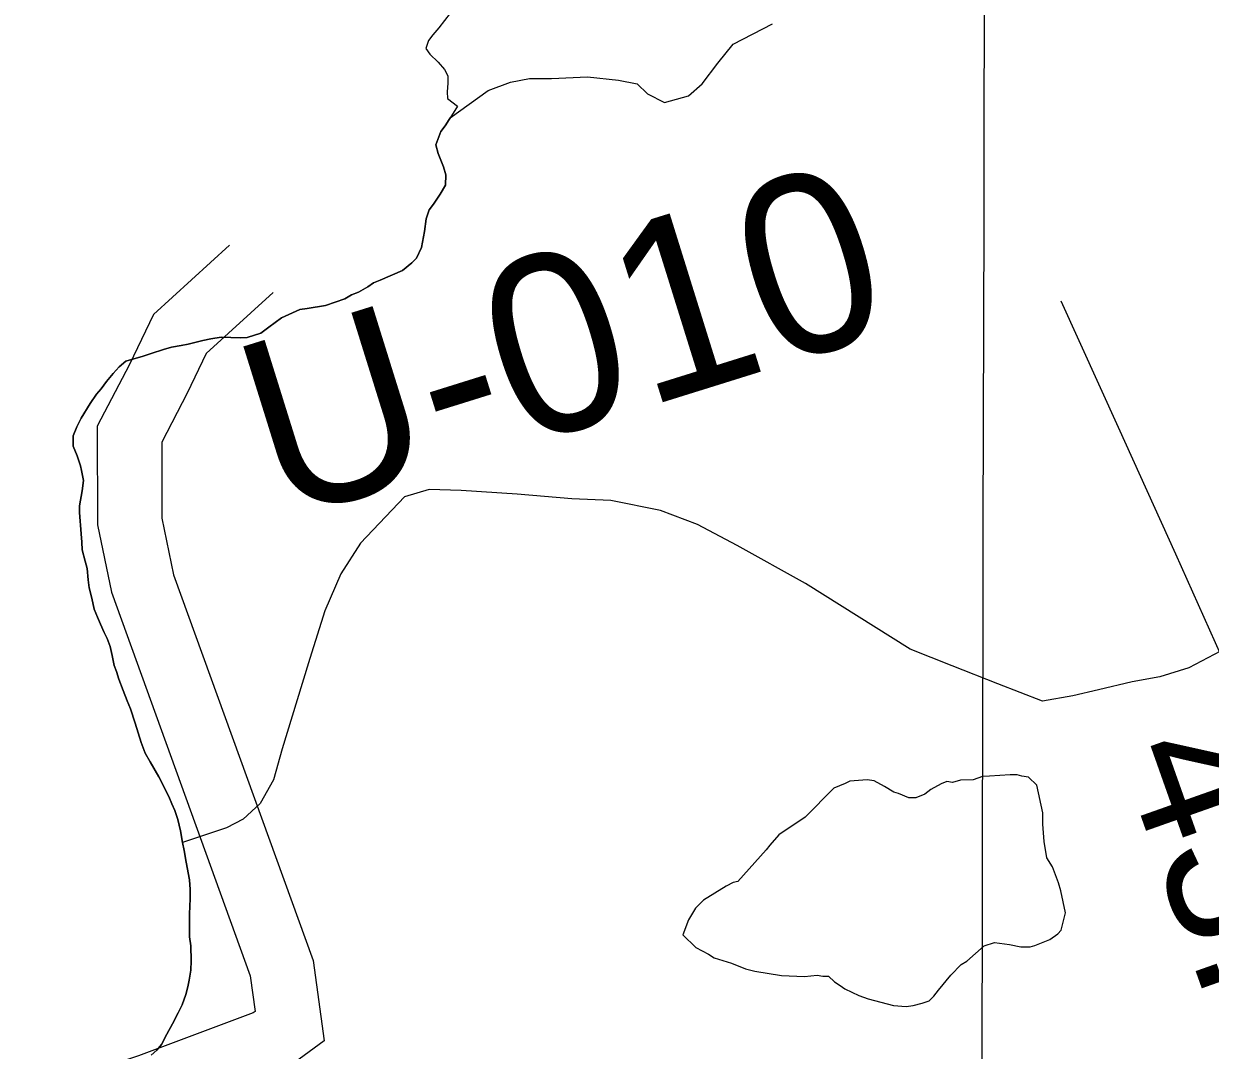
# Model space of a CAD drawing. Extents: x 3177185 to 3215018, y 812988 to 838321.
# Drawn here: x 3196616 to 3197169, y 819538 to 820017 of the extents above; entities that cross this region are included whole.
import ezdxf

# ---------------------------------------------------------------- set-up
doc = ezdxf.new("R2010")
doc.units = 0
for name, color, linetype in [('V-GRID-MAJR', 7, 'Continuous'), ('V-RIVR-RANG', 7, 'Continuous'), ('V-RIVR-RANG-IDEN', 7, 'Continuous'), ('V-ROAD-CNTR', 7, 'Continuous'), ('V-SITE-VEGE', 7, 'Continuous'), ('V-TOPO-MINR', 7, 'Continuous'), ('V-TOPO-SHOR', 7, 'Continuous')]:
    doc.layers.add(name, color=color, linetype=linetype)

msp = doc.modelspace()

# ---------------------------------------------------------------- linework, layer by layer
at = {"layer": 'V-GRID-MAJR'}
msp.add_spline([(3197059.69, 818362.7), (3197073.79, 824421.51), (3197087.9, 830483.79), (3197102, 836546.11), (3197102.01, 836549.53)], degree=3, dxfattribs=at)
at = {"layer": 'V-ROAD-CNTR'}
for points in [[(3196711.89, 819913.47), (3196676.45, 819881.12), (3196665.27, 819857.84), (3196650.24, 819829.03), (3196650.36, 819783.11), (3196656.82, 819751.72), (3196721.45, 819573.08), (3196723.75, 819556.5), (3196722.84, 819555.83), (3196669.37, 819535.86), (3196589.63, 819509.39), (3196481.15, 819476.12), (3196455.84, 819452.02), (3196444.68, 819431.02), (3196448.52, 819408.76), (3196460.44, 819367.95), (3196468.71, 819341.41), (3196476.71, 819293.71), (3196473.65, 819224.36), (3196468.46, 819187.53)], [(3196732.12, 819891.31), (3196700.97, 819862.89), (3196692.09, 819844.41), (3196680.26, 819821.72), (3196680.36, 819786.2), (3196685.77, 819759.89), (3196750.73, 819580.32), (3196755.93, 819542.91), (3196737.24, 819529.18), (3196679.34, 819507.57), (3196598.76, 819480.81), (3196496.71, 819449.52), (3196480.05, 819433.65), (3196475.99, 819426.01), (3196477.79, 819415.54), (3196489.16, 819376.61), (3196497.96, 819348.38), (3196506.82, 819295.55), (3196503.56, 819221.6), (3196498.16, 819183.34)]]:
    msp.add_lwpolyline(points, dxfattribs=at)
at = {"layer": 'V-SITE-VEGE'}
for p, q in [((3196946.43, 820006.94), (3196964.78, 820016.52)), ((3196939.25, 819998.16), (3196946.43, 820006.94)), ((3196932.07, 819988.59), (3196939.25, 819998.16)), ((3196832.34, 819985.39), (3196842.71, 819989.38)), ((3196842.71, 819989.38), (3196851.49, 819990.98)), ((3196851.49, 819990.98), (3196861.86, 819990.98)), ((3196861.86, 819990.98), (3196878.61, 819991.78)), ((3196878.61, 819991.78), (3196892.97, 819990.18)), ((3196892.97, 819990.18), (3196901.75, 819988.59)), ((3196901.75, 819988.59), (3196906.54, 819983.8)), ((3196925.68, 819983), (3196932.07, 819988.59)), ((3196814.65, 819972.75), (3196832.34, 819985.39)), ((3196906.54, 819983.8), (3196914.52, 819979.81)), ((3196914.52, 819979.81), (3196925.68, 819983)), ((3196812.21, 819969.02), (3196814.65, 819972.75)), ((3196807.9, 819960.19), (3196810.26, 819966.36)), ((3196810.26, 819966.36), (3196812.21, 819969.02)), ((3196809.04, 819956.03), (3196807.9, 819960.19)), ((3196811.52, 819949.91), (3196809.04, 819956.03)), ((3196812.65, 819946.19), (3196811.52, 819949.91)), ((3196812.47, 819941.35), (3196812.65, 819946.19)), ((3196806.85, 819932.52), (3196809.88, 819937.16)), ((3196809.88, 819937.16), (3196812.47, 819941.35)), ((3196804.9, 819929.86), (3196806.85, 819932.52)), ((3196803.4, 819925.68), (3196804.9, 819929.86)), ((3196802.58, 819919.74), (3196803.4, 819925.68)), ((3196801.33, 819912.26), (3196802.58, 819919.74)), ((3196798.96, 819907.41), (3196801.33, 819912.26)), ((3196792.43, 819901.64), (3196796.79, 819905.19)), ((3196796.79, 819905.19), (3196798.96, 819907.41)), ((3196781.93, 819897.14), (3196792.43, 819901.64)), ((3196771.88, 819891.56), (3196776.25, 819894.02)), ((3196776.25, 819894.02), (3196778.87, 819895.8)), ((3196778.87, 819895.8), (3196781.93, 819897.14)), ((3196756.57, 819885.27), (3196765.54, 819888.43)), ((3196765.54, 819888.43), (3196768.6, 819890.21)), ((3196768.6, 819890.21), (3196771.88, 819891.56)), ((3196735.98, 819879.58), (3196744.51, 819883.4)), ((3196744.51, 819883.4), (3196748.02, 819883.87)), ((3196748.02, 819883.87), (3196756.57, 819885.27)), ((3196730.09, 819875.14), (3196735.98, 819879.58)), ((3196703.13, 819869.83), (3196707.96, 819870.54)), ((3196707.96, 819870.54), (3196716.96, 819870.18)), ((3196720.04, 819870.43), (3196726.39, 819872.46)), ((3196726.39, 819872.46), (3196730.09, 819875.14)), ((3196681, 819864.79), (3196684.73, 819865.92)), ((3196684.73, 819865.92), (3196689.33, 819866.62)), ((3196689.33, 819866.62), (3196692.62, 819867.31)), ((3196692.62, 819867.31), (3196699.41, 819868.92)), ((3196699.41, 819868.92), (3196703.13, 819869.83)), ((3196716.96, 819870.18), (3196720.04, 819870.43)), ((3196663.48, 819859.35), (3196667.21, 819860.48)), ((3196667.21, 819860.48), (3196671.15, 819861.62)), ((3196671.15, 819861.62), (3196675.31, 819862.98)), ((3196675.31, 819862.98), (3196681, 819864.79)), ((3196657.61, 819853.59), (3196660.44, 819856.69)), ((3196660.44, 819856.69), (3196663.48, 819859.35)), ((3196651.97, 819846.51), (3196654.57, 819849.83)), ((3196654.57, 819849.83), (3196657.61, 819853.59)), ((3196646.98, 819839.65), (3196649.8, 819844.07)), ((3196649.8, 819844.07), (3196651.97, 819846.51)), ((3196642.66, 819832.81), (3196646.98, 819839.65)), ((3196640.72, 819828.83), (3196642.66, 819832.81)), ((3196639, 819824.65), (3196640.72, 819828.83)), ((3196639.05, 819819.81), (3196639, 819824.65)), ((3196640.85, 819815.22), (3196639.05, 819819.81)), ((3196642.43, 819810.62), (3196640.85, 819815.22)), ((3196642.85, 819808.52), (3196642.43, 819810.62)), ((3196643.81, 819803.83), (3196642.85, 819808.52)), ((3196641.95, 819791.95), (3196643.2, 819798.99)), ((3196643.2, 819798.99), (3196643.81, 819803.83)), ((3196641.97, 819788.88), (3196641.95, 819791.95)), ((3196642.73, 819779.01), (3196641.97, 819788.88)), ((3196642.98, 819775.06), (3196642.73, 819779.01)), ((3196643.23, 819771.55), (3196642.98, 819775.06)), ((3196644.6, 819766.29), (3196643.23, 819771.55)), ((3196645.51, 819762.78), (3196644.6, 819766.29)), ((3196646, 819757.52), (3196645.51, 819762.78)), ((3196646.48, 819753.79), (3196646, 819757.52)), ((3196647.62, 819748.97), (3196646.48, 819753.79)), ((3196648.77, 819743.93), (3196647.62, 819748.97)), ((3196650.34, 819740.21), (3196648.77, 819743.93)), ((3196651.69, 819736.93), (3196650.34, 819740.21)), ((3196653.48, 819732.99), (3196651.69, 819736.93)), ((3196654.83, 819730.15), (3196653.48, 819732.99)), ((3196656.18, 819726.43), (3196654.83, 819730.15)), ((3196657.1, 819722.27), (3196656.18, 819726.43)), ((3196658.02, 819717.66), (3196657.1, 819722.27)), ((3196659.14, 819714.82), (3196658.02, 819717.66)), ((3196660.27, 819711.31), (3196659.14, 819714.82)), ((3196662.3, 819706.06), (3196660.27, 819711.31)), ((3196664.1, 819701.25), (3196662.3, 819706.06)), ((3196665.68, 819697.53), (3196664.1, 819701.25)), ((3196667.94, 819690.75), (3196665.68, 819697.53)), ((3196670.66, 819681.77), (3196667.94, 819690.75)), ((3196672.46, 819676.74), (3196670.66, 819681.77)), ((3196674.91, 819672.81), (3196672.46, 819676.74)), ((3196678.93, 819665.82), (3196674.91, 819672.81)), ((3197062.56, 819666), (3197058.28, 819664.34)), ((3197065.78, 819666.03), (3197062.56, 819666)), ((3197075.45, 819666.66), (3197065.78, 819666.03)), ((3197078.67, 819666.69), (3197075.45, 819666.66)), ((3197080.83, 819666.17), (3197078.67, 819666.69)), ((3197084.05, 819665.66), (3197080.83, 819666.17)), ((3196683.63, 819656.64), (3196678.93, 819665.82)), ((3196993.31, 819660.51), (3196980, 819646.95)), ((3196998.66, 819662.71), (3196993.31, 819660.51)), ((3197000.8, 819663.8), (3196998.66, 819662.71)), ((3197008.85, 819664.41), (3197000.8, 819663.8)), ((3197012.08, 819663.91), (3197008.85, 819664.41)), ((3197016.94, 819661.27), (3197012.08, 819663.91)), ((3197021.26, 819658.62), (3197016.94, 819661.27)), ((3197043.25, 819662.59), (3197038.44, 819659.86)), ((3197045.93, 819663.69), (3197043.25, 819662.59)), ((3197048.62, 819663.18), (3197045.93, 819663.69)), ((3197052.37, 819664.29), (3197048.62, 819663.18)), ((3197058.28, 819664.34), (3197052.37, 819664.29)), ((3197087.85, 819661.94), (3197084.05, 819665.66)), ((3197090.66, 819649.07), (3197087.85, 819661.94)), ((3196684.98, 819653.14), (3196683.63, 819656.64)), ((3197023.42, 819658.1), (3197021.26, 819658.62)), ((3197028.27, 819656), (3197023.42, 819658.1)), ((3197031.5, 819656.03), (3197028.27, 819656)), ((3197035.78, 819657.68), (3197031.5, 819656.03)), ((3197038.44, 819659.86), (3197035.78, 819657.68)), ((3196686.33, 819650.08), (3196684.98, 819653.14)), ((3196687.68, 819645.92), (3196686.33, 819650.08)), ((3196689.05, 819640.66), (3196687.68, 819645.92)), ((3196980, 819646.95), (3196967.72, 819638.78)), ((3197090.71, 819643.7), (3197090.66, 819649.07)), ((3196689.98, 819635.18), (3196689.05, 819640.66)), ((3196967.72, 819638.78), (3196963.47, 819633.9)), ((3197091.32, 819635.65), (3197090.71, 819643.7)), ((3196690.68, 819631.45), (3196689.98, 819635.18)), ((3196963.47, 819633.9), (3196961.88, 819631.74)), ((3197092.47, 819628.14), (3197091.32, 819635.65)), ((3196691.6, 819625.97), (3196690.68, 819631.45)), ((3196961.88, 819631.74), (3196948.59, 819617.1)), ((3197095.19, 819623.86), (3197092.47, 819628.14)), ((3196693.22, 819617.86), (3196691.6, 819625.97)), ((3197097.95, 819616.37), (3197095.19, 819623.86)), ((3196693.48, 819613.25), (3196693.22, 819617.86)), ((3196946.45, 819616.55), (3196943.24, 819614.91)), ((3196948.59, 819617.1), (3196946.45, 819616.55)), ((3197099.06, 819612.62), (3197097.95, 819616.37)), ((3196693.52, 819608.86), (3196693.48, 819613.25)), ((3196943.24, 819614.91), (3196932.55, 819608.36)), ((3197101.31, 819602.43), (3197099.06, 819612.62)), ((3196693.15, 819601.61), (3196693.33, 819605.78)), ((3196693.33, 819605.78), (3196693.52, 819608.86)), ((3196932.55, 819608.36), (3196928.83, 819604.56)), ((3196693.21, 819595.68), (3196693.15, 819601.61)), ((3196928.83, 819604.56), (3196925.66, 819599.16)), ((3197100.27, 819598.66), (3197101.31, 819602.43)), ((3196693.25, 819591.29), (3196693.21, 819595.68)), ((3196925.66, 819599.16), (3196923.04, 819592.15)), ((3197097.64, 819592.73), (3197099.23, 819594.35)), ((3197099.23, 819594.35), (3197100.27, 819598.66)), ((3196693.73, 819587.12), (3196693.25, 819591.29)), ((3196923.04, 819592.15), (3196929, 819586.3)), ((3197063.31, 819587.03), (3197068.12, 819588.69)), ((3197068.12, 819588.69), (3197075.12, 819587.68)), ((3197086.94, 819587.25), (3197093.9, 819590)), ((3197093.9, 819590), (3197097.64, 819592.73)), ((3196694.02, 819580.1), (3196693.73, 819587.12)), ((3196929, 819586.3), (3196934.94, 819583.13)), ((3196934.94, 819583.13), (3196937.64, 819581.54)), ((3197055.31, 819579.97), (3197063.31, 819587.03)), ((3197075.12, 819587.68), (3197080.5, 819586.65)), ((3197080.5, 819586.65), (3197084.8, 819586.69)), ((3197084.8, 819586.69), (3197086.94, 819587.25)), ((3196693.84, 819575.71), (3196694.02, 819580.1)), ((3196937.64, 819581.54), (3196945.73, 819578.93)), ((3196945.73, 819578.93), (3196952.2, 819576.31)), ((3197047.85, 819573.45), (3197052.64, 819578.33)), ((3197052.64, 819578.33), (3197055.31, 819579.97)), ((3196693, 819571.08), (3196693.84, 819575.71)), ((3196952.2, 819576.31), (3196956.5, 819575.28)), ((3196956.5, 819575.28), (3196968.88, 819573.24)), ((3196968.88, 819573.24), (3196979.63, 819572.81)), ((3196979.63, 819572.81), (3196985.53, 819573.4)), ((3196985.53, 819573.4), (3196988.22, 819572.89)), ((3196988.22, 819572.89), (3196990.91, 819572.91)), ((3196990.91, 819572.91), (3196993.62, 819570.25)), ((3197042.01, 819566.41), (3197047.85, 819573.45)), ((3196691.53, 819564.48), (3196692.37, 819568)), ((3196692.37, 819568), (3196693, 819571.08)), ((3196993.62, 819570.25), (3196996.32, 819568.67)), ((3196996.32, 819568.67), (3196998.49, 819567.08)), ((3196998.49, 819567.08), (3197004.96, 819563.91)), ((3196689.82, 819559.64), (3196691.53, 819564.48)), ((3197004.96, 819563.91), (3197009.28, 819562.34)), ((3197009.28, 819562.34), (3197021.13, 819559.23)), ((3197034.55, 819560.43), (3197037.76, 819561.54)), ((3197037.76, 819561.54), (3197039.89, 819563.71)), ((3197039.89, 819563.71), (3197042.01, 819566.41)), ((3196685.29, 819550.81), (3196687.88, 819555.88)), ((3196687.88, 819555.88), (3196689.82, 819559.64)), ((3197021.13, 819559.23), (3197027.04, 819558.75)), ((3197027.04, 819558.75), (3197030.26, 819559.32)), ((3197030.26, 819559.32), (3197034.55, 819560.43)), ((3196682.7, 819545.95), (3196685.29, 819550.81)), ((3196680.11, 819541.1), (3196682.7, 819545.95)), ((3196677.94, 819538.44), (3196680.11, 819541.1))]:
    msp.add_line(p, q, dxfattribs=at)
at = {"layer": 'V-TOPO-MINR'}
msp.add_lwpolyline([(3197474.58, 819136.87), (3197450.04, 819179.62), (3197262.07, 819534.74), (3197247.95, 819562.08), (3197234.2, 819589.6), (3197221, 819617.4), (3197208.18, 819645.37), (3197179.11, 819710.51), (3197165.9, 819740.03), (3197152.65, 819769.53), (3197139.32, 819798.99), (3197125.95, 819828.44), (3197099.15, 819887.31)], dxfattribs=at)
at = {"layer": 'V-TOPO-SHOR'}
for points in [[(3196814.57, 820021.52), (3196809.36, 820014.67), (3196806.54, 820011.35), (3196804.59, 820008.69), (3196803.31, 820004.95), (3196805.09, 820002.33), (3196809.08, 819998.64), (3196811.96, 819995.15), (3196813.53, 819992.31), (3196813.56, 819988.8), (3196813.16, 819984.84), (3196813.41, 819981.77), (3196818.06, 819978.08), (3196815.24, 819973.66), (3196812.21, 819969.02), (3196810.26, 819966.36), (3196807.9, 819960.19), (3196809.04, 819956.03), (3196811.52, 819949.91), (3196812.65, 819946.19), (3196812.47, 819941.35), (3196809.88, 819937.16), (3196806.85, 819932.52), (3196804.9, 819929.86), (3196803.4, 819925.68), (3196802.58, 819919.74), (3196801.33, 819912.26)], [(3196801.33, 819912.26), (3196798.96, 819907.41), (3196796.79, 819905.19), (3196792.43, 819901.64), (3196781.93, 819897.14), (3196778.87, 819895.8), (3196776.25, 819894.02), (3196771.88, 819891.56), (3196768.6, 819890.21), (3196765.54, 819888.43), (3196756.57, 819885.27), (3196748.02, 819883.87), (3196744.51, 819883.4), (3196735.98, 819879.58), (3196730.09, 819875.14), (3196726.39, 819872.46), (3196720.04, 819870.43), (3196716.96, 819870.18), (3196707.96, 819870.54), (3196703.13, 819869.83), (3196699.41, 819868.92), (3196692.62, 819867.31), (3196689.33, 819866.62), (3196684.73, 819865.92), (3196681, 819864.79), (3196675.31, 819862.98), (3196671.15, 819861.62), (3196667.21, 819860.48), (3196663.48, 819859.35), (3196660.44, 819856.69), (3196657.61, 819853.59), (3196654.57, 819849.83), (3196651.97, 819846.51), (3196649.8, 819844.07), (3196646.98, 819839.65), (3196642.66, 819832.81), (3196640.72, 819828.83), (3196639, 819824.65), (3196639.05, 819819.81), (3196640.85, 819815.22), (3196642.43, 819810.62), (3196642.86, 819808.52)], [(3196642.86, 819808.52), (3196643.81, 819803.83), (3196643.2, 819798.99), (3196641.95, 819791.95), (3196641.97, 819788.88), (3196642.73, 819779.01), (3196642.98, 819775.06), (3196643.23, 819771.55), (3196644.6, 819766.29), (3196645.51, 819762.78), (3196646, 819757.52), (3196646.48, 819753.79), (3196647.62, 819748.97), (3196648.77, 819743.93), (3196650.34, 819740.21), (3196651.69, 819736.93), (3196653.48, 819732.99), (3196654.83, 819730.15), (3196656.18, 819726.43), (3196657.1, 819722.27), (3196658.02, 819717.66), (3196659.14, 819714.82), (3196660.27, 819711.31), (3196662.3, 819706.06), (3196664.1, 819701.25), (3196665.68, 819697.53), (3196667.94, 819690.75), (3196670.66, 819681.77), (3196672.46, 819676.74), (3196674.91, 819672.81), (3196678.93, 819665.82), (3196683.63, 819656.64), (3196684.98, 819653.14), (3196686.33, 819650.08), (3196687.68, 819645.92), (3196689.05, 819640.66), (3196689.98, 819635.18), (3196690.68, 819631.45), (3196691.6, 819625.97), (3196693.22, 819617.86), (3196693.48, 819613.25), (3196693.52, 819608.86), (3196693.33, 819605.78), (3196693.15, 819601.61), (3196693.21, 819595.68), (3196693.25, 819591.29), (3196693.73, 819587.12), (3196694.02, 819580.1), (3196693.84, 819575.71), (3196693, 819571.08), (3196692.37, 819568), (3196691.53, 819564.48), (3196689.82, 819559.64), (3196687.88, 819555.88), (3196685.29, 819550.81), (3196682.7, 819545.95), (3196680.11, 819541.1), (3196677.94, 819538.44), (3196675.33, 819536.22)], [(3197173.48, 819724.25), (3197158.71, 819716.52), (3197145.22, 819712.43), (3197132.37, 819710), (3197116.57, 819706.23), (3197104.72, 819703.47), (3197090.56, 819701.03), (3197069.69, 819709.08), (3197048.5, 819717.46), (3197028.96, 819725.19), (3196980.17, 819755.75), (3196948.33, 819773.59), (3196929.76, 819783.32), (3196912.54, 819789.75), (3196889.4, 819794.48), (3196871.25, 819795.3), (3196845.82, 819797.37), (3196819.74, 819799.1), (3196804.89, 819799.62), (3196793.37, 819796.21), (3196772.79, 819774.57), (3196763.69, 819760.3), (3196756.26, 819743.07), (3196749.21, 819720.9), (3196745.69, 819709.32), (3196736.41, 819678.88), (3196732.26, 819664.32), (3196726.1, 819653.37), (3196718.25, 819646.04), (3196710.36, 819642.01), (3196689.97, 819635.24)]]:
    msp.add_lwpolyline(points, dxfattribs=at)

# ---------------------------------------------------------------- texts
at = {"layer": 'V-RIVR-RANG'}
msp.add_text('43.3', height=67, rotation=289.4783, dxfattribs=at).set_placement((3197125.9, 819676.98))
at = {"layer": 'V-RIVR-RANG-IDEN'}
msp.add_text('U-010', height=83, rotation=17.3335, dxfattribs=at).set_placement((3196734.84, 819784.43))

doc.saveas('drawing.dxf')
